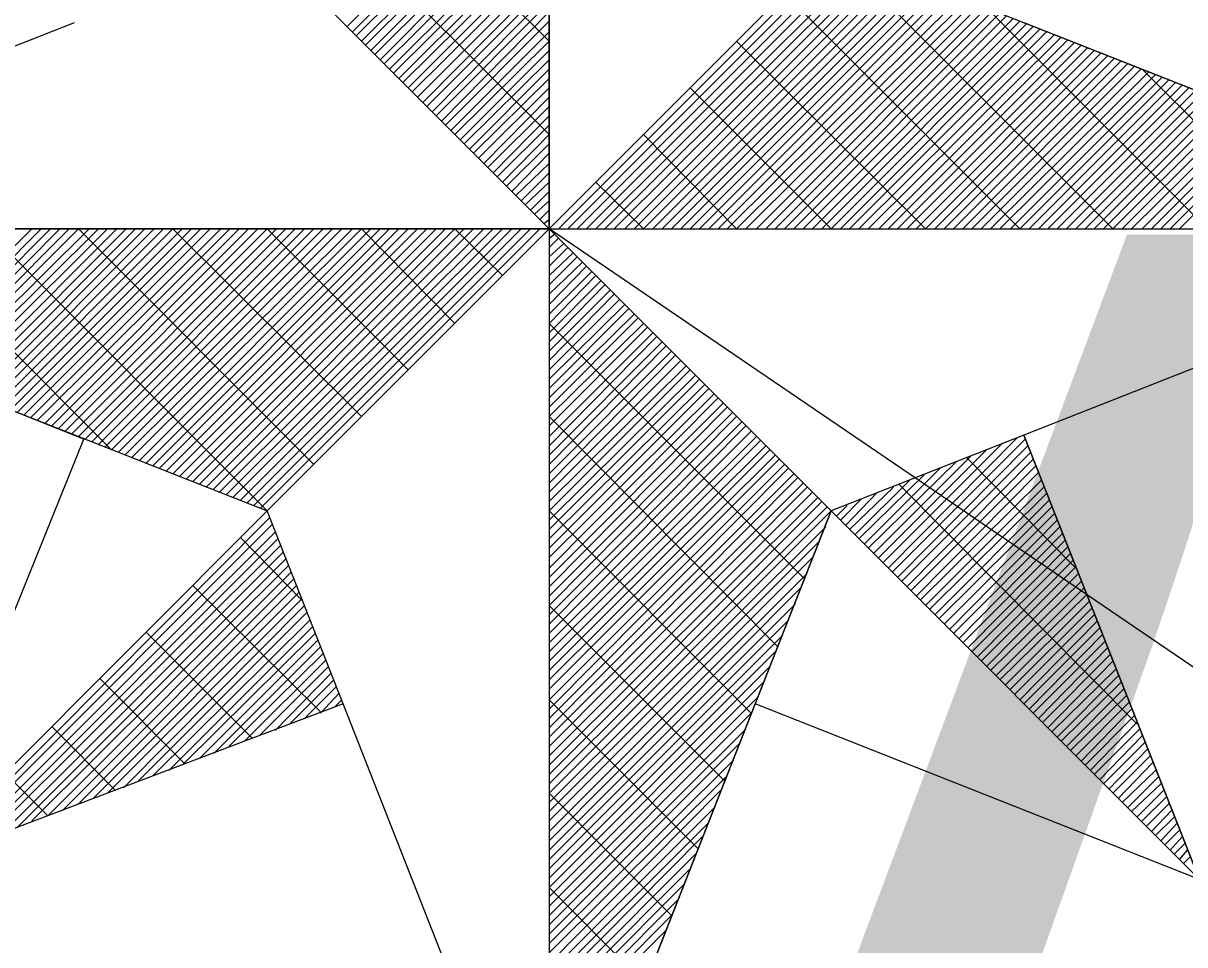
# Model space of a CAD drawing. Extents: x -729889 to -691139, y -995431 to -974354.
# Drawn here: x -725556.878 to -725555.358, y -978043.636 to -978042.431 of the extents above; entities that cross this region are included whole.
import ezdxf

# ---------------------------------------------------------------- set-up
doc = ezdxf.new("R2010")
doc.units = 0
for name, color, linetype in [('Atributy', 7, 'Continuous'), ('Kabelové vedení VO', 7, 'Continuous'), ('Svítidlo vestavné a přisazené venkovní', 7, 'Continuous'), ('Světelný bod se zemním svítidlem', 7, 'Continuous')]:
    doc.layers.add(name, color=color, linetype=linetype)

# ---------------------------------------------------------------- blocks, each defined once
blk = doc.blocks.new('Světlo')
at = {"layer": 'Světelný bod se zemním svítidlem'}
for p, q in [((0, 0), (0, 1.6939)), ((0, 1.6939), (0, -1.3043)), ((0, 0.2452), (-0.3148, 0.5617)), ((-0.2643, 0.2643), (0, 0.5287)), ((-0.2574, 0.2574), (0, 0.5165)), ((-0.2522, 0.2522), (0, 0.5043)), ((-0.2452, 0.2452), (0, 0.4922)), ((-0.24, 0.24), (0, 0.48)), ((0, 0.1235), (-0.3426, 0.4643)), ((-0.233, 0.233), (0, 0.4678)), ((-0.2278, 0.2278), (0, 0.4557)), ((-0.2209, 0.2209), (0, 0.4435)), ((-0.2157, 0.2157), (0, 0.4296)), ((-0.2087, 0.2087), (0, 0.4174)), ((-0.2035, 0.2035), (0, 0.4052)), ((-0.1965, 0.1965), (0, 0.393)), ((-0.1913, 0.1913), (0, 0.3809)), ((-0.3687, 0.3687), (0, 0)), ((0, 0), (-0.3687, 0.3687)), ((-0.1843, 0.1843), (0, 0.3687)), ((0.3687, 0.3687), (0, 0)), ((0.3687, 0.3687), (0, 0)), ((0, 0), (0.3687, 0.3687)), ((0.0122, 0), (0.3774, 0.3652)), ((1.3043, 0), (0.3687, 0.3687)), ((0.7374, 0), (0.3687, 0.3687)), ((-0.1791, 0.1791), (0, 0.3565)), ((0.0243, 0), (0.3861, 0.3617)), ((0.0365, 0), (0.3948, 0.3583)), ((0.0487, 0), (0.4035, 0.3548)), ((0.0609, 0), (0.4139, 0.3513)), ((-0.1722, 0.1722), (0, 0.3443)), ((0.073, 0), (0.4226, 0.3478)), ((0.0852, 0), (0.4313, 0.3443)), ((0.0991, 0), (0.44, 0.3409)), ((0.1113, 0), (0.4487, 0.3374)), ((-0.1652, 0.1652), (0, 0.3322)), ((-0.16, 0.16), (0, 0.32)), ((0.1235, 0), (0.4574, 0.3339)), ((0.1357, 0), (0.4661, 0.3304)), ((0.1478, 0), (0.4748, 0.327)), ((0.16, 0), (0.4835, 0.3235)), ((0.1722, 0), (0.4922, 0.32)), ((-0.153, 0.153), (0, 0.3078)), ((0.1843, 0), (0.5009, 0.3165)), ((0.1965, 0), (0.5096, 0.313)), ((0.2087, 0), (0.5183, 0.3096)), ((0.2209, 0), (0.527, 0.3061)), ((0.6157, 0), (0.3078, 0.3078)), ((-0.1478, 0.1478), (0, 0.2957)), ((0.233, 0), (0.5374, 0.3026)), ((0.2452, 0), (0.5461, 0.2991)), ((0.2574, 0), (0.5548, 0.2957)), ((0.2713, 0), (0.5635, 0.2922)), ((0.2835, 0), (0.5722, 0.2887)), ((0.8609, 0), (0.5722, 0.2887)), ((-0.1409, 0.1409), (0, 0.2835)), ((0.2957, 0), (0.5809, 0.2852)), ((0.3078, 0), (0.5896, 0.2817)), ((0.32, 0), (0.5983, 0.2783)), ((0.3322, 0), (0.607, 0.2748)), ((-1.3043, 0), (-0.6209, 0.2696)), ((-0.1357, 0.1357), (0, 0.2713)), ((0.3443, 0), (0.6157, 0.2713)), ((0.3565, 0), (0.6243, 0.2678)), ((0.3687, 0), (0.633, 0.2643)), ((0.3809, 0), (0.6417, 0.2609)), ((0.6209, 0.2696), (1.3043, 0)), ((-0.1287, 0.1287), (0, 0.2574)), ((-0.1235, 0.1235), (0, 0.2452)), ((0.4922, 0), (0.2452, 0.2452)), ((0.393, 0), (0.6504, 0.2574)), ((0.4052, 0), (0.6609, 0.2539)), ((0.4174, 0), (0.6696, 0.2504)), ((0.4313, 0), (0.6783, 0.247)), ((0.4435, 0), (0.687, 0.2435)), ((-0.1165, 0.1165), (0, 0.233)), ((0.4557, 0), (0.6957, 0.24)), ((0.4678, 0), (0.7043, 0.2365)), ((0.48, 0), (0.713, 0.233)), ((0.4922, 0), (0.7217, 0.2296)), ((-0.1113, 0.1113), (0, 0.2209)), ((0.5043, 0), (0.7304, 0.2261)), ((0.5165, 0), (0.7391, 0.2226)), ((0.5287, 0), (0.7478, 0.2191)), ((0.5409, 0), (0.7565, 0.2157)), ((-0.1043, 0.1043), (0, 0.2087)), ((0.553, 0), (0.7652, 0.2122)), ((0.5652, 0), (0.7739, 0.2087)), ((0.5774, 0), (0.7843, 0.2052)), ((0.5896, 0), (0.793, 0.2017)), ((0.6035, 0), (0.8017, 0.1983)), ((0.9843, 0), (0.7757, 0.2087)), ((-0.0991, 0.0991), (0, 0.1965)), ((-0.0922, 0.0922), (0, 0.1843)), ((0.3687, 0), (0.1843, 0.1843)), ((0.6157, 0), (0.8104, 0.1948)), ((0.6278, 0), (0.8191, 0.1913)), ((0.64, 0), (0.8278, 0.1878)), ((0.6522, 0), (0.8365, 0.1843)), ((-0.0852, 0.0852), (0, 0.1722)), ((0.6643, 0), (0.8452, 0.1809)), ((0.6765, 0), (0.8539, 0.1774)), ((0.6887, 0), (0.8626, 0.1739)), ((0.7009, 0), (0.8713, 0.1704)), ((-0.08, 0.08), (0, 0.16)), ((0.713, 0), (0.88, 0.167)), ((0.7252, 0), (0.8887, 0.1635)), ((0.7374, 0), (0.8974, 0.16)), ((0.7496, 0), (0.9061, 0.1565)), ((0.7617, 0), (0.9165, 0.153)), ((-0.073, 0.073), (0, 0.1478)), ((0.7757, 0), (0.9252, 0.1496)), ((0.7878, 0), (0.9339, 0.1461)), ((0.8, 0), (0.9426, 0.1426)), ((0.8122, 0), (0.9513, 0.1391)), ((-0.0678, 0.0678), (0, 0.1357)), ((-0.0609, 0.0609), (0, 0.1235)), ((0.2452, 0), (0.1235, 0.1235)), ((0.8243, 0), (0.96, 0.1357)), ((-0.0557, 0.0557), (0, 0.1113)), ((-0.0487, 0.0487), (0, 0.0991)), ((-0.0435, 0.0435), (0, 0.0852)), ((-0.0365, 0.0365), (0, 0.073)), ((-0.0313, 0.0313), (0, 0.0609)), ((0.1235, 0), (0.0609, 0.0609)), ((-0.0243, 0.0243), (0, 0.0487)), ((-0.0191, 0.0191), (0, 0.0365)), ((-0.0122, 0.0122), (0, 0.0243)), ((-1.3043, 0), (-0.3687, -0.3687)), ((0, 0), (-1.3043, 0)), ((-0.6087, -0.2748), (-1.3043, 0)), ((-1.3043, 0), (1.3043, 0)), ((-0.5722, -0.2887), (-0.8609, 0)), ((-0.8539, -0.1774), (-0.6765, 0)), ((-0.8452, -0.1809), (-0.6643, 0)), ((-0.8365, -0.1843), (-0.6522, 0)), ((-0.8278, -0.1878), (-0.64, 0)), ((-0.8191, -0.1913), (-0.6278, 0)), ((-0.8104, -0.1948), (-0.6157, 0)), ((-0.8017, -0.1983), (-0.6017, 0)), ((-0.793, -0.2017), (-0.5896, 0)), ((-0.7843, -0.2052), (-0.5774, 0)), ((-0.7739, -0.2087), (-0.5652, 0)), ((-0.7652, -0.2122), (-0.553, 0)), ((-0.7565, -0.2157), (-0.5409, 0)), ((-0.7478, -0.2191), (-0.5287, 0)), ((-0.7391, -0.2226), (-0.5165, 0)), ((-0.3687, -0.3687), (-0.7374, 0)), ((-0.7304, -0.2261), (-0.5043, 0)), ((-0.7217, -0.2296), (-0.4922, 0)), ((-0.713, -0.233), (-0.48, 0)), ((-0.7043, -0.2365), (-0.4678, 0)), ((-0.6957, -0.24), (-0.4557, 0)), ((-0.687, -0.2435), (-0.4435, 0)), ((-0.6783, -0.247), (-0.4296, 0)), ((-0.6696, -0.2504), (-0.4174, 0)), ((-0.6591, -0.2539), (-0.4052, 0)), ((-0.6504, -0.2574), (-0.393, 0)), ((-0.6417, -0.2609), (-0.3809, 0)), ((-0.633, -0.2643), (-0.3687, 0)), ((-0.6243, -0.2678), (-0.3565, 0)), ((-0.6157, -0.2713), (-0.3443, 0)), ((-0.3078, -0.3078), (-0.6157, 0)), ((-0.607, -0.2748), (-0.3322, 0)), ((-0.5983, -0.2783), (-0.32, 0)), ((-0.5896, -0.2817), (-0.3078, 0)), ((-0.5809, -0.2852), (-0.2957, 0)), ((-0.5722, -0.2887), (-0.2835, 0)), ((-0.5635, -0.2922), (-0.2713, 0)), ((-0.5548, -0.2957), (-0.2574, 0)), ((-0.5461, -0.2991), (-0.2452, 0)), ((-0.5357, -0.3026), (-0.233, 0)), ((-0.527, -0.3061), (-0.2209, 0)), ((-0.5183, -0.3096), (-0.2087, 0)), ((-0.5096, -0.313), (-0.1965, 0)), ((-0.5009, -0.3165), (-0.1843, 0)), ((-0.4922, -0.32), (-0.1722, 0)), ((-0.2452, -0.2452), (-0.4922, 0)), ((-0.4835, -0.3235), (-0.16, 0)), ((-0.4748, -0.327), (-0.1478, 0)), ((-0.4661, -0.3304), (-0.1357, 0)), ((-0.4574, -0.3339), (-0.1235, 0)), ((-0.4487, -0.3374), (-0.1113, 0)), ((-0.44, -0.3409), (-0.0991, 0)), ((-0.4313, -0.3443), (-0.0852, 0)), ((-0.4226, -0.3478), (-0.073, 0)), ((-0.4139, -0.3513), (-0.0609, 0)), ((-0.4035, -0.3548), (-0.0487, 0)), ((-0.3948, -0.3583), (-0.0365, 0)), ((-0.3861, -0.3617), (-0.0243, 0)), ((-0.3774, -0.3652), (-0.0122, 0)), ((-0.3687, -0.3687), (0, 0)), ((0, 0), (-0.3687, -0.3687)), ((0, 0), (-0.3687, -0.3687)), ((-0.1843, -0.1843), (-0.3687, 0)), ((-0.1235, -0.1235), (-0.2452, 0)), ((-0.0609, -0.0609), (-0.1235, 0)), ((-0.007, 0.007), (0, 0.0122)), ((0, 0), (0, -1.3043)), ((0.3687, -0.3687), (0, 0)), ((0, 0), (1.3043, 0)), ((0.3687, -0.3687), (0, 0)), ((0.3687, -0.3687), (0, 0)), ((1.3043, 0), (0.6209, -0.2696)), ((0, -0.0122), (0.007, -0.007)), ((0, -0.0243), (0.0122, -0.0122)), ((0, -0.0365), (0.0191, -0.0191)), ((0, -0.0487), (0.0243, -0.0243)), ((0, -0.0609), (0.0313, -0.0313)), ((0, -0.073), (0.0365, -0.0365)), ((0, -0.0852), (0.0435, -0.0435)), ((0, -0.0991), (0.0487, -0.0487)), ((0, -0.1113), (0.0557, -0.0557)), ((0, -0.1235), (0.0609, -0.0609)), ((0, -0.1357), (0.0678, -0.0678)), ((0, -0.1478), (0.073, -0.073)), ((0, -0.16), (0.08, -0.08)), ((0, -0.1722), (0.0852, -0.0852)), ((0, -0.1843), (0.0922, -0.0922)), ((0, -0.1965), (0.0991, -0.0991)), ((0, -0.2087), (0.1043, -0.1043)), ((0, -0.2209), (0.1113, -0.1113)), ((0, -0.233), (0.1165, -0.1165)), ((0, -0.2452), (0.1235, -0.1235)), ((0.3339, -0.4574), (0, -0.1235)), ((0, -0.2574), (0.1287, -0.1287)), ((0, -0.2713), (0.1357, -0.1357)), ((0, -0.2835), (0.1409, -0.1409)), ((0, -0.2957), (0.1478, -0.1478)), ((0, -0.3078), (0.153, -0.153)), ((0, -0.32), (0.16, -0.16)), ((0, -0.3322), (0.1652, -0.1652)), ((0, -0.3443), (0.1722, -0.1722)), ((0, -0.3565), (0.1791, -0.1791)), ((0, -0.3687), (0.1843, -0.1843)), ((0, -0.3809), (0.1913, -0.1913)), ((0, -0.393), (0.1965, -0.1965)), ((0, -0.4052), (0.2035, -0.2035)), ((0, -0.4174), (0.2087, -0.2087)), ((0, -0.4296), (0.2157, -0.2157)), ((0, -0.4435), (0.2209, -0.2209)), ((0, -0.4557), (0.2278, -0.2278)), ((0, -0.4678), (0.233, -0.233)), ((0, -0.48), (0.24, -0.24)), ((0, -0.4922), (0.2452, -0.2452)), ((0.2991, -0.5461), (0, -0.2452)), ((0, -0.5043), (0.2522, -0.2522)), ((0, -0.5165), (0.2574, -0.2574)), ((0, -0.5287), (0.2643, -0.2643)), ((0, -0.5409), (0.2713, -0.2713)), ((0.6209, -0.2696), (0.3687, -0.3687)), ((0.4435, -0.4435), (0.6122, -0.273)), ((0.8504, -0.8504), (0.6209, -0.2696)), ((0.6209, -0.2696), (0.8504, -0.8504)), ((-0.8348, -0.8348), (-0.6087, -0.2748)), ((0, -0.553), (0.2765, -0.2765)), ((0, -0.5652), (0.2835, -0.2835)), ((0.4365, -0.4365), (0.593, -0.28)), ((0.4487, -0.4487), (0.6226, -0.2748)), ((0.4557, -0.4557), (0.6261, -0.2835)), ((0, -0.5774), (0.2887, -0.2887)), ((0, -0.5896), (0.2957, -0.2957)), ((0, -0.6017), (0.3009, -0.3009)), ((0.4243, -0.4243), (0.5513, -0.2974)), ((0.4313, -0.4296), (0.5722, -0.2887)), ((0.4609, -0.4609), (0.6296, -0.2922)), ((0.4678, -0.4678), (0.633, -0.3009)), ((0.6887, -0.4435), (0.5461, -0.2991)), ((0, -0.6157), (0.3078, -0.3078)), ((0, -0.6278), (0.313, -0.313)), ((0.4122, -0.4122), (0.5113, -0.313)), ((0.4174, -0.4174), (0.5322, -0.3043)), ((0.473, -0.473), (0.6365, -0.3096)), ((0.48, -0.48), (0.64, -0.3183)), ((0, -0.64), (0.32, -0.32)), ((0, -0.6522), (0.3252, -0.3252)), ((0, -0.6643), (0.3322, -0.3322)), ((0.4, -0.4), (0.4713, -0.3287)), ((0.4052, -0.4052), (0.4904, -0.3217)), ((0.7687, -0.647), (0.4574, -0.3339)), ((0.4852, -0.4852), (0.6435, -0.3287)), ((0, -0.6765), (0.3374, -0.3374)), ((0, -0.6887), (0.3443, -0.3443)), ((0.3878, -0.3878), (0.4296, -0.3443)), ((0.393, -0.393), (0.4504, -0.3374)), ((0.4922, -0.4922), (0.647, -0.3374)), ((0.4974, -0.4974), (0.6504, -0.3461)), ((0, -0.7009), (0.3513, -0.3513)), ((0, -0.713), (0.3565, -0.3565)), ((0, -0.7252), (0.3635, -0.3635)), ((0.3757, -0.3757), (0.3896, -0.3617)), ((0.3809, -0.3809), (0.4087, -0.353)), ((0.5043, -0.5043), (0.6539, -0.3548)), ((0.5096, -0.5096), (0.6574, -0.3635)), ((-0.3687, -0.3687), (-0.8348, -0.8348)), ((-0.3687, -0.3687), (-0.8348, -0.8348)), ((-0.8348, -0.8348), (-0.3687, -0.3687)), ((-0.8139, -0.8278), (-0.3652, -0.3774)), ((-0.2696, -0.6209), (-0.3687, -0.3687)), ((0, -1.3043), (0.3687, -0.3687)), ((0, -1.3043), (0.3687, -0.3687)), ((0, -0.7374), (0.3687, -0.3687)), ((0.2643, -0.633), (0, -0.3687)), ((0.3687, -0.3687), (0.2696, -0.6209)), ((0.3687, -0.3687), (0.8504, -0.8504)), ((0.3687, -0.3687), (0.8504, -0.8504)), ((0.5165, -0.5165), (0.6609, -0.3722)), ((-0.7948, -0.8191), (-0.3617, -0.3861)), ((0, -0.7496), (0.3617, -0.3896)), ((0.5235, -0.5235), (0.6643, -0.3809)), ((0.5287, -0.5287), (0.6678, -0.3896)), ((-0.7739, -0.8122), (-0.3583, -0.3965)), ((-0.7548, -0.8052), (-0.3548, -0.4052)), ((-0.3235, -0.4852), (-0.4035, -0.4035)), ((0, -0.7617), (0.353, -0.4087)), ((0.5357, -0.5357), (0.6713, -0.3983)), ((0.5409, -0.5409), (0.6748, -0.407)), ((-0.7357, -0.7965), (-0.3513, -0.4139)), ((-0.7148, -0.7896), (-0.3478, -0.4226)), ((0.5478, -0.5478), (0.6783, -0.4157)), ((0.553, -0.553), (0.6817, -0.4243)), ((-0.6957, -0.7826), (-0.3443, -0.4313)), ((-0.6765, -0.7739), (-0.3409, -0.44)), ((0, -0.7739), (0.3443, -0.4296)), ((0.56, -0.56), (0.6852, -0.433)), ((-0.6557, -0.767), (-0.3374, -0.4487)), ((0, -0.7878), (0.3374, -0.4504)), ((0.5652, -0.5652), (0.6887, -0.4417)), ((0.5722, -0.5722), (0.6922, -0.4504)), ((-0.6365, -0.76), (-0.3339, -0.4574)), ((-0.6157, -0.7513), (-0.3304, -0.4661)), ((-0.2991, -0.6313), (-0.4661, -0.4661)), ((0, -0.8), (0.3287, -0.4696)), ((0.5774, -0.5774), (0.6957, -0.4609)), ((0.5843, -0.5843), (0.6991, -0.4696)), ((-0.5965, -0.7443), (-0.327, -0.4748)), ((-0.5774, -0.7374), (-0.3235, -0.4835)), ((0.5896, -0.5896), (0.7026, -0.4783)), ((-0.5565, -0.7304), (-0.32, -0.4922)), ((-0.5374, -0.7217), (-0.3165, -0.5009)), ((0, -0.8122), (0.3217, -0.4904)), ((0.2296, -0.7217), (0, -0.4922)), ((0.5965, -0.5965), (0.7061, -0.487)), ((0.6035, -0.6017), (0.7096, -0.4957)), ((-0.5183, -0.7148), (-0.313, -0.5113)), ((0, -0.8243), (0.313, -0.5113)), ((0.6087, -0.6087), (0.713, -0.5043)), ((0.6157, -0.6157), (0.7165, -0.513)), ((-0.3878, -0.6661), (-0.527, -0.527)), ((-0.4974, -0.7078), (-0.3096, -0.52)), ((-0.4783, -0.6991), (-0.3061, -0.5287)), ((0.6209, -0.6209), (0.72, -0.5217)), ((0.6278, -0.6278), (0.7235, -0.5304)), ((-0.4574, -0.6922), (-0.3026, -0.5374)), ((-0.4383, -0.6852), (-0.2991, -0.5461)), ((0, -0.8365), (0.3043, -0.5322)), ((0.633, -0.633), (0.727, -0.5391)), ((-0.4191, -0.6765), (-0.2957, -0.5548)), ((0, -0.8487), (0.2974, -0.5513)), ((0.64, -0.64), (0.7304, -0.5478)), ((0.6452, -0.6452), (0.7339, -0.5565)), ((-0.3983, -0.6696), (-0.2922, -0.5635)), ((-0.3791, -0.6626), (-0.2887, -0.5722)), ((0, -0.8609), (0.2887, -0.5722)), ((0.6522, -0.6522), (0.7374, -0.5652)), ((0.6574, -0.6574), (0.7409, -0.5757)), ((-0.4765, -0.6991), (-0.5878, -0.5878)), ((-0.3583, -0.6557), (-0.2852, -0.5809)), ((-0.3391, -0.647), (-0.2817, -0.5896)), ((0.6643, -0.6643), (0.7443, -0.5843)), ((-0.32, -0.64), (-0.2783, -0.5983)), ((-0.2991, -0.633), (-0.2748, -0.607)), ((0, -0.873), (0.28, -0.593)), ((0.6696, -0.6696), (0.7478, -0.593)), ((0.6765, -0.6765), (0.7513, -0.6017)), ((-0.2696, -0.6209), (-0.8348, -0.8348)), ((-0.28, -0.6243), (-0.2713, -0.6157)), ((0, -1.3043), (-0.2696, -0.6209)), ((0, -0.8852), (0.273, -0.6122)), ((0.1948, -0.8104), (0, -0.6157)), ((0.2696, -0.6209), (0, -1.3043)), ((0.8504, -0.8504), (0.2696, -0.6209)), ((0.6817, -0.6817), (0.7548, -0.6104)), ((0.6887, -0.6887), (0.7583, -0.6191)), ((0, -0.8974), (0.2643, -0.633)), ((0.6957, -0.6957), (0.7617, -0.6278)), ((0.7009, -0.7009), (0.7652, -0.6365)), ((-0.567, -0.7339), (-0.6504, -0.6504)), ((0.7078, -0.7078), (0.7687, -0.6452)), ((0, -0.9096), (0.2574, -0.6539)), ((0.713, -0.713), (0.7722, -0.6539)), ((0.72, -0.72), (0.7757, -0.6626)), ((0, -0.9217), (0.2487, -0.673)), ((0.7252, -0.7252), (0.7791, -0.6713)), ((0.7322, -0.7322), (0.7826, -0.68)), ((0, -0.9339), (0.2417, -0.6939)), ((0.7374, -0.7374), (0.7861, -0.6887)), ((0.7443, -0.7443), (0.7896, -0.6974)), ((-0.6557, -0.767), (-0.7113, -0.7113)), ((0.7496, -0.7496), (0.793, -0.7078)), ((0, -0.9461), (0.233, -0.7148)), ((0.7565, -0.7565), (0.7965, -0.7165)), ((0.7617, -0.7617), (0.8, -0.7252)), ((0, -0.96), (0.2243, -0.7339)), ((0.16, -0.8974), (0, -0.7374)), ((0.7687, -0.7687), (0.8035, -0.7339)), ((0.7757, -0.7739), (0.807, -0.7426)), ((0, -0.9722), (0.2174, -0.7548)), ((0.7809, -0.7809), (0.8104, -0.7513)), ((0.7878, -0.7878), (0.8139, -0.76)), ((0.793, -0.793), (0.8174, -0.7687)), ((0, -0.9843), (0.2087, -0.7757)), ((0.8, -0.8), (0.8209, -0.7774)), ((0.8052, -0.8052), (0.8243, -0.7861)), ((0, -0.9965), (0.2, -0.7948)), ((0.8122, -0.8122), (0.8278, -0.7948)), ((0.8174, -0.8174), (0.8313, -0.8035)), ((0, -1.0087), (0.193, -0.8157)), ((0.8243, -0.8243), (0.8348, -0.8122)), ((0.8296, -0.8296), (0.8383, -0.8209)), ((0, -1.0209), (0.1843, -0.8365)), ((0, -1.033), (0.1774, -0.8557)), ((0.1252, -0.9861), (0, -0.8609)), ((0, -1.0452), (0.1687, -0.8765)), ((0, -1.0574), (0.16, -0.8974)), ((0, -1.0696), (0.153, -0.9165))]:
    blk.add_line(p, q, dxfattribs=at)

msp = doc.modelspace()

# ---------------------------------------------------------------- linework, layer by layer
at = {"layer": 'Kabelové vedení VO'}
msp.add_lwpolyline([(-725552.73, -978043.39), (-725552.9125, -978043.7268), (-725553.4701, -978044.5496), (-725556.19, -978042.7)], dxfattribs=at)

# ---------------------------------------------------------------- block references
at = {"layer": 'Svítidlo vestavné a přisazené venkovní', "xscale": 1.0005800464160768, "yscale": 1.0005800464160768}
msp.add_blockref('Světlo', (-725556.19, -978042.7), dxfattribs=at)

# ---------------------------------------------------------------- texts
at = {"layer": 'Atributy'}
msp.add_text('A-0283', height=2, dxfattribs=at).set_placement((-725556.19, -978044.7076))

doc.saveas('drawing.dxf')
